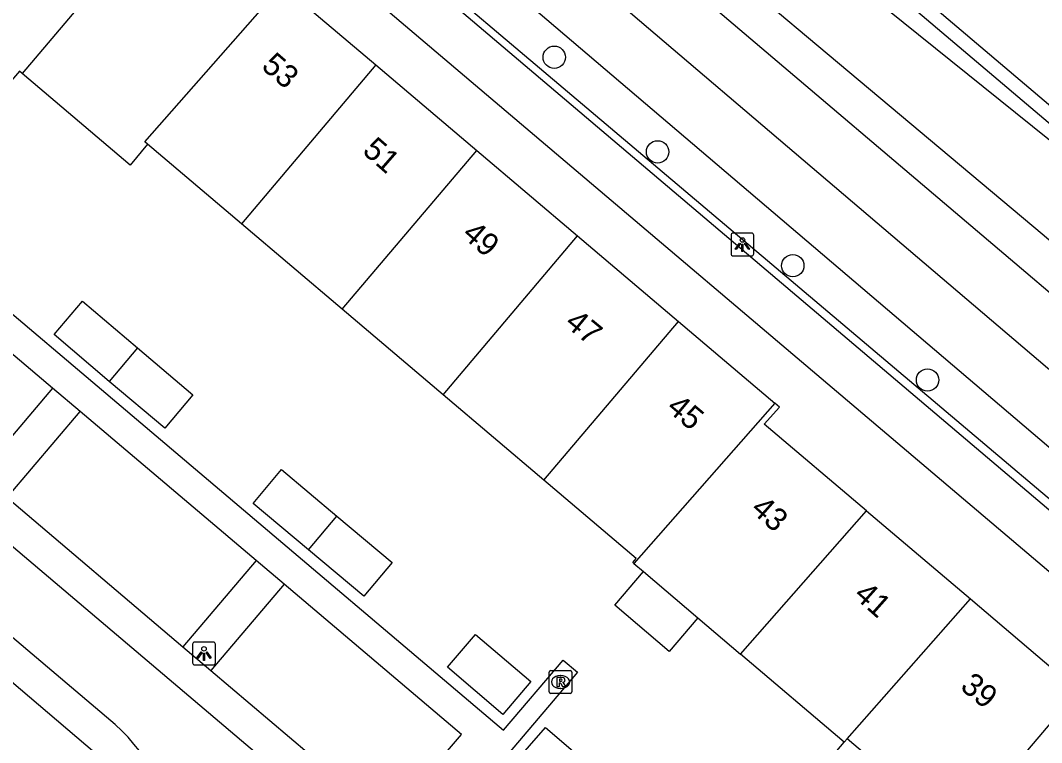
# Model space of a CAD drawing. Extents: x 156414 to 157775, y 382335 to 383765.
# Drawn here: x 156930 to 156974.69, y 382496.87 to 382528.45 of the extents above; entities that cross this region are included whole.
import ezdxf

# ---------------------------------------------------------------- set-up
doc = ezdxf.new("R2010")
doc.units = 0
for name, color, linetype in [('IMGEO_Berm_groen', 7, 'Continuous'), ('IMGEO_Boom', 7, 'Continuous'), ('IMGEO_Groenvoorziening', 7, 'Continuous'), ('IMGEO_Haag', 7, 'Continuous'), ('IMGEO_Lichtpunt', 7, 'Continuous'), ('IMGEO_Pand', 7, 'Continuous'), ('IMGEO_Pand_nummerreeks', 7, 'Continuous'), ('IMGEO_Rijbaan_lokaal_open', 7, 'Continuous'), ('IMGEO_Rioolput', 7, 'Continuous'), ('IMGEO_Voetpad_open', 7, 'Continuous'), ('IMGEO_Waterloop', 7, 'Continuous')]:
    doc.layers.add(name, color=color, linetype=linetype)

msp = doc.modelspace()

# ---------------------------------------------------------------- linework, layer by layer
at = {"layer": 'IMGEO_Berm_groen'}
msp.add_lwpolyline([(156989.121, 382497.781), (156885.563, 382585.876), (156913.451, 382619.915), (156947.927, 382660.436), (156969.261, 382683.807), (156976.375, 382691.256)], dxfattribs=at)
at = {"layer": 'IMGEO_Boom'}
for centre in [(156953.363, 382526.838), (156957.885, 382522.7), (156963.801, 382517.724), (156969.697, 382512.725)]:
    msp.add_circle(centre, 0.489, dxfattribs=at)
at = {"layer": 'IMGEO_Groenvoorziening'}
for points in [[(156980.161, 382688.027), (156972.98, 382679.885), (156951.724, 382654.157), (156930.591, 382629.503), (156894.284, 382586.815), (156936.438, 382551.218), (156974.72, 382519.113), (156990.891, 382505.312), (156993.571, 382503.037)], [(156980.161, 382688.027), (156981.799, 382686.639), (156940.772, 382637.701), (156895.927, 382586.799), (156991.196, 382510.245), (156996.315, 382506.277)]]:
    msp.add_lwpolyline(points, dxfattribs=at)
at = {"layer": 'IMGEO_Haag'}
for points in [[(156986.214, 382682.315), (156986.444, 382682.612), (156986.719, 382682.899), (156984.174, 382685.107), (156900.751, 382586.801), (156978.115, 382521.345), (156996.382, 382542.842), (156996.633, 382543.163)], [(156995.995, 382543.705), (156980.608, 382525.348), (156977.949, 382522.266), (156901.626, 382586.899), (156942.915, 382635.543), (156984.143, 382684.067), (156986.214, 382682.315)], [(156983.94, 382496.877), (156985.472, 382498.688), (156938.603, 382538.304), (156891.556, 382578.272), (156891.296, 382577.994)]]:
    msp.add_lwpolyline(points, dxfattribs=at)
at = {"layer": 'IMGEO_Lichtpunt'}
for p, q in [((156961.099, 382519.051), (156961.099, 382518.244)), ((156961.099, 382519.051), (156961.099, 382518.244)), ((156962.001, 382519.146), (156961.193, 382519.146)), ((156962.001, 382519.146), (156961.193, 382519.146)), ((156962.095, 382518.244), (156962.095, 382519.051)), ((156962.095, 382518.244), (156962.095, 382519.051)), ((156961.193, 382518.15), (156962.001, 382518.15)), ((156961.193, 382518.15), (156962.001, 382518.15)), ((156937.539, 382501.169), (156937.539, 382500.362)), ((156937.539, 382501.169), (156937.539, 382500.362)), ((156938.441, 382501.264), (156937.633, 382501.264)), ((156938.441, 382501.264), (156937.633, 382501.264)), ((156938.535, 382500.362), (156938.535, 382501.169)), ((156938.535, 382500.362), (156938.535, 382501.169)), ((156937.633, 382500.268), (156938.441, 382500.268)), ((156937.633, 382500.268), (156938.441, 382500.268))]:
    msp.add_line(p, q, dxfattribs=at)
for points in [[(156961.473, 382518.715), (156961.512, 382518.687), (156961.324, 382518.425), (156961.286, 382518.452), (156961.473, 382518.715)], [(156961.575, 382518.667), (156961.622, 382518.667), (156961.622, 382518.345), (156961.575, 382518.345), (156961.575, 382518.667)], [(156961.685, 382518.687), (156961.723, 382518.714), (156961.91, 382518.452), (156961.871, 382518.424), (156961.685, 382518.687)], [(156937.913, 382500.833), (156937.952, 382500.805), (156937.764, 382500.543), (156937.726, 382500.57), (156937.913, 382500.833)], [(156938.015, 382500.785), (156938.062, 382500.785), (156938.062, 382500.463), (156938.015, 382500.463), (156938.015, 382500.785)], [(156938.125, 382500.805), (156938.163, 382500.832), (156938.35, 382500.57), (156938.311, 382500.542), (156938.125, 382500.805)]]:
    msp.add_lwpolyline(points, dxfattribs=at)
for centre in [(156961.598, 382518.849), (156938.038, 382500.967)]:
    msp.add_circle(centre, 0.0994, dxfattribs=at)
for centre, start, end in [((156961.193, 382519.051), 90, 180), ((156961.193, 382519.051), 90, 180), ((156962.001, 382519.051), 0, 90), ((156962.001, 382519.051), 0, 90), ((156961.193, 382518.244), 180, 270), ((156961.193, 382518.244), 180, 270), ((156962.001, 382518.244), 270, 0), ((156962.001, 382518.244), 270, 360), ((156937.633, 382501.169), 90, 180), ((156937.633, 382501.169), 90, 180), ((156938.441, 382501.169), 0, 90), ((156938.441, 382501.169), 0, 90), ((156937.633, 382500.362), 180, 270), ((156937.633, 382500.362), 180, 270), ((156938.441, 382500.362), 270, 0), ((156938.441, 382500.362), 270, 360)]:
    msp.add_arc(centre, 0.0946, start, end, dxfattribs=at)
at = {"layer": 'IMGEO_Pand'}
for points in [[(156936.736, 382533.985), (156930.077, 382526.127)], [(156935.57, 382523.04), (156935.444, 382523.146), (156941.459, 382529.981)], [(156941.459, 382529.981), (156945.561, 382526.504)], [(156945.561, 382526.504), (156939.675, 382519.56)], [(156945.561, 382526.504), (156949.974, 382522.763)], [(156935.57, 382523.04), (156934.798, 382522.117), (156930.077, 382526.127)], [(156939.675, 382519.56), (156935.57, 382523.04)], [(156944.088, 382515.819), (156949.974, 382522.763)], [(156949.974, 382522.763), (156954.387, 382519.023)], [(156944.088, 382515.819), (156939.675, 382519.56)], [(156948.5, 382512.078), (156954.387, 382519.023)], [(156954.387, 382519.023), (156958.799, 382515.283)], [(156933.885, 382512.655), (156931.478, 382514.717), (156932.714, 382516.177), (156935.125, 382514.136)], [(156948.5, 382512.078), (156944.088, 382515.819)], [(156952.912, 382508.337), (156958.799, 382515.283)], [(156958.799, 382515.283), (156963.01, 382511.713)], [(156935.125, 382514.136), (156937.552, 382512.08), (156936.316, 382510.62), (156933.885, 382512.655)], [(156935.125, 382514.136), (156933.885, 382512.655)], [(156952.912, 382508.337), (156948.5, 382512.078)], [(156963.01, 382511.713), (156956.843, 382504.707)], [(156967.026, 382507.001), (156962.552, 382510.793), (156963.212, 382511.542), (156963.01, 382511.713)], [(156942.61, 382505.3), (156940.187, 382507.329), (156941.422, 382508.804), (156943.845, 382506.776)], [(156956.843, 382504.707), (156956.8, 382504.743), (156956.942, 382504.921), (156952.912, 382508.337)], [(156961.512, 382500.736), (156967.026, 382507.001)], [(156967.026, 382507.001), (156971.572, 382503.148)], [(156943.845, 382506.776), (156946.269, 382504.747), (156945.034, 382503.272), (156942.61, 382505.3)], [(156942.61, 382505.3), (156943.845, 382506.776)], [(156956.843, 382504.707), (156957.262, 382504.351)], [(156959.651, 382502.319), (156958.397, 382500.845), (156956.008, 382502.877), (156957.262, 382504.351)], [(156957.262, 382504.351), (156959.651, 382502.319)], [(156966.177, 382497.032), (156971.572, 382503.148)], [(156971.572, 382503.148), (156976.288, 382499.151), (156971.205, 382493.155)], [(156959.651, 382502.319), (156961.512, 382500.736)], [(156952.335, 382499.536), (156951.114, 382498.1), (156948.692, 382500.16), (156949.913, 382501.596), (156952.335, 382499.536)], [(156966.044, 382496.882), (156961.512, 382500.736)], [(156950.883, 382495.124), (156952.975, 382497.523), (156954.39, 382496.316), (156952.311, 382493.879)], [(156966.177, 382497.032), (156966.044, 382496.882)], [(156971.205, 382493.155), (156971.008, 382492.931), (156966.177, 382497.032)], [(156962.691, 382492.919), (156966.044, 382496.882)]]:
    msp.add_lwpolyline(points, dxfattribs=at)
at = {"layer": 'IMGEO_Rijbaan_lokaal_open'}
for points in [[(156942.158, 382490.336), (156944.379, 382492.961), (156905.035, 382526.295), (156892.664, 382536.77), (156890.546, 382534.28)], [(156934.151, 382497.654), (156902.881, 382524.13), (156898.553, 382527.785)]]:
    msp.add_lwpolyline(points, dxfattribs=at)
msp.add_arc((156928.969, 382491.856), 7.777, 318.7875, 48.2123, dxfattribs=at)
at = {"layer": 'IMGEO_Rioolput'}
for p, q in [((156953.137, 382499.093), (156953.137, 382499.945)), ((156953.212, 382500.019), (156954.064, 382500.019)), ((156953.625, 382499.799), (156953.65, 382499.799)), ((156954.138, 382499.945), (156954.138, 382499.093)), ((156954.064, 382499.019), (156953.212, 382499.019)), ((156953.648, 382499.239), (156953.623, 382499.239))]:
    msp.add_line(p, q, dxfattribs=at)
for points in [[(156953.137, 382499.093), (156953.137, 382499.945)], [(156953.212, 382500.019), (156954.064, 382500.019)], [(156953.726, 382499.717), (156953.474, 382499.719), (156953.474, 382499.319)], [(156954.138, 382499.945), (156954.138, 382499.093)], [(156953.474, 382499.319), (156953.598, 382499.319), (156953.598, 382499.481), (156953.609, 382499.481)], [(156953.652, 382499.638), (156953.598, 382499.638), (156953.598, 382499.557)], [(156953.598, 382499.557), (156953.65, 382499.557)], [(156953.656, 382499.452), (156953.727, 382499.319), (156953.867, 382499.319), (156953.802, 382499.445)], [(156954.064, 382499.019), (156953.212, 382499.019)]]:
    msp.add_lwpolyline(points, dxfattribs=at)
for centre, radius, start, end in [((156953.214, 382499.943), 0.0765, 91.552, 178.448), ((156953.214, 382499.943), 0.0765, 91.552, 178.448), ((156953.725, 382499.607), 0.109, 350.3612, 89.416), ((156954.062, 382499.943), 0.0765, 1.552, 88.448), ((156954.062, 382499.943), 0.0765, 1.552, 88.448), ((156953.608, 382499.428), 0.0533, 26.0293, 88.6989), ((156953.634, 382499.746), 0.19, 274.7715, 282.9687), ((156953.658, 382499.542), 0.0964, 77.0061, 93.1865), ((156953.672, 382499.599), 0.0378, 276.6634, 79.6772), ((156953.723, 382499.607), 0.112, 277.5842, 350.9817), ((156953.707, 382499.392), 0.108, 29.5134, 73.7905), ((156953.214, 382499.095), 0.0765, 181.552, 268.448), ((156953.214, 382499.095), 0.0765, 181.552, 268.448), ((156954.062, 382499.095), 0.0765, 271.552, 358.448), ((156954.062, 382499.095), 0.0765, 271.552, 358.448)]:
    msp.add_arc(centre, radius, start, end, dxfattribs=at)
for centre, major_axis, ratio, start_param, end_param in [((156953.624, 382499.519), (-0.387, 0.002), 0.722429, 4.712389, 7.853982), ((156953.649, 382499.519), (-0.39, 0.002), 0.717154, 1.570796, 4.712389)]:
    msp.add_ellipse(centre, major_axis=major_axis, ratio=ratio, start_param=start_param, end_param=end_param, dxfattribs=at)
at = {"layer": 'IMGEO_Voetpad_open'}
for points in [[(156891.296, 382577.994), (156891.573, 382577.76), (156984.878, 382498.701), (156983.583, 382497.172), (156983.94, 382496.877)], [(156962.546, 382475.543), (156981.989, 382498.437), (156938.049, 382535.675)], [(156930.077, 382526.127), (156929.957, 382526.229), (156924.555, 382519.915), (156951.147, 382497.415), (156953.758, 382500.471), (156954.382, 382499.944), (156945.767, 382489.818), (156962.546, 382475.543)], [(156931.409, 382512.373), (156923.709, 382518.89), (156920.505, 382515.141), (156928.213, 382508.604)], [(156931.409, 382512.373), (156928.213, 382508.604)], [(156932.614, 382511.353), (156931.409, 382512.373)], [(156929.416, 382507.584), (156932.614, 382511.353)], [(156940.315, 382504.835), (156932.614, 382511.353)], [(156933.252, 382496.421), (156916.09, 382511.027)], [(156929.416, 382507.584), (156937.112, 382501.058)], [(156940.315, 382504.835), (156937.112, 382501.058)], [(156941.545, 382503.794), (156940.315, 382504.835)], [(156941.545, 382503.794), (156938.341, 382500.015)], [(156938.341, 382500.015), (156946.077, 382493.455), (156949.304, 382497.227), (156941.545, 382503.794)], [(156937.112, 382501.058), (156938.341, 382500.015)]]:
    msp.add_lwpolyline(points, dxfattribs=at)
at = {"layer": 'IMGEO_Waterloop'}
msp.add_lwpolyline([(156976.651, 382689.094), (156938.817, 382644.211), (156919.284, 382621.196), (156897.458, 382595.718), (156888.498, 382585.952), (156917.84, 382561.833), (156974.953, 382513.255), (156988.286, 382501.918), (156990.282, 382503.616), (156950.791, 382537.119), (156911.895, 382569.901), (156892.83, 382586.334), (156913.254, 382611.005), (156944.082, 382646.376), (156967.14, 382674.699), (156978.605, 382687.65), (156976.651, 382689.094)], dxfattribs=at)

# ---------------------------------------------------------------- texts
at = {"layer": 'IMGEO_Pand_nummerreeks'}
for s, rotation, p in [('53', 319.1963, (156940.501, 382526.376)), ('51', 318.8564, (156944.922, 382522.677)), ('49', 318.9091, (156949.28, 382519.021)), ('47', 320.5903, (156953.776, 382515.128)), ('45', 319.9773, (156958.227, 382511.426)), ('43', 318.5121, (156961.913, 382507.006)), ('41', 318.3573, (156966.424, 382503.253)), ('39', 320.7351, (156971.079, 382499.237))]:
    msp.add_text(s, height=1, rotation=rotation, dxfattribs=at).set_placement(p)

doc.saveas('drawing.dxf')
